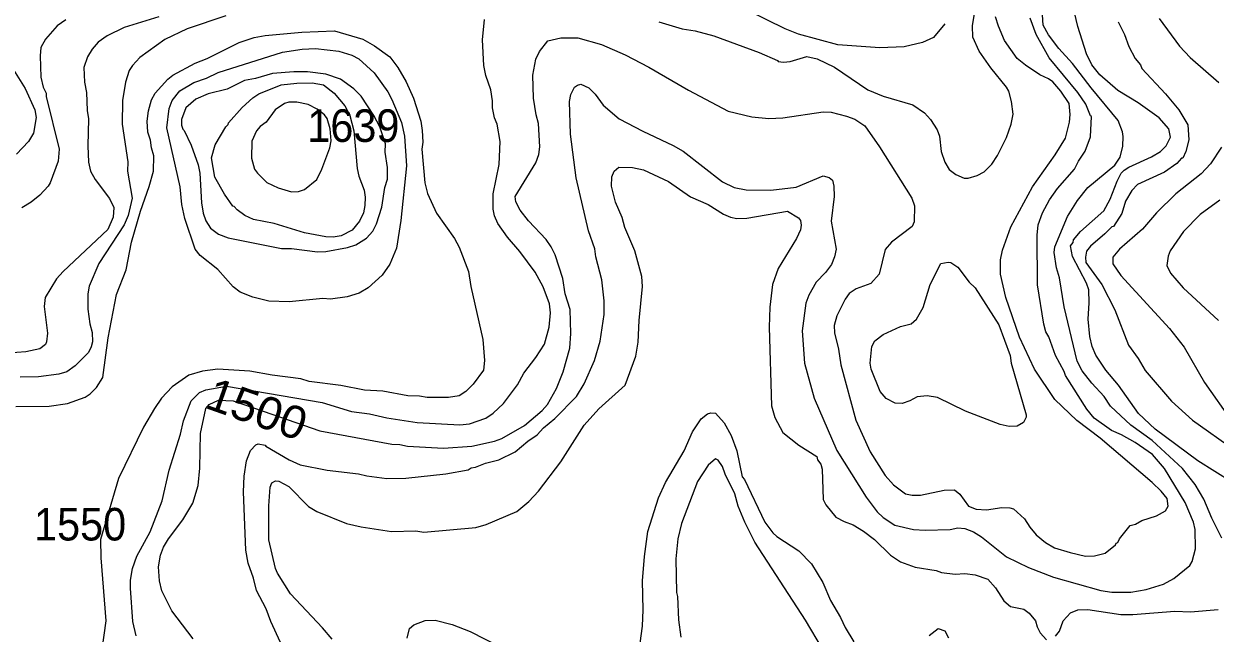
# Model space of a CAD drawing. Extents: x 598.3 to 623.2, y 6902.2 to 6930.1.
# Drawn here: x 615.307 to 618.234, y 6904.257 to 6905.753 of the extents above; entities that cross this region are included whole.
import ezdxf
from ezdxf.enums import TextEntityAlignment as Align

# ---------------------------------------------------------------- set-up
doc = ezdxf.new("R2010")
doc.units = 0
doc.header["$LTSCALE"] = 0.032
doc.layers.add('1', color=7, linetype='Continuous', lineweight=25)
doc.layers.add('2', color=7, linetype='Continuous', lineweight=13)
doc.layers.add('21', color=7, linetype='Continuous')
doc.layers.add('61', color=7, linetype='Continuous')

msp = doc.modelspace()

# ---------------------------------------------------------------- linework, layer by layer
at = {"layer": '1'}
for points in [[(615.6388, 6905.7706), (615.5537, 6905.7441), (615.5119, 6905.7241), (615.4903, 6905.7082), (615.4755, 6905.6909), (615.464, 6905.6724), (615.455, 6905.6462), (615.4563, 6905.6098)], [(617.9945, 6904.4803), (617.9982, 6904.4891), (618.0249, 6904.5216), (618.0375, 6904.5252), (618.0536, 6904.534), (618.0893, 6904.5455), (618.1115, 6904.5575), (618.118, 6904.569), (618.1155, 6904.5877), (618.1013, 6904.6058), (618.0788, 6904.6276), (617.9508, 6904.7361), (617.8937, 6904.7794), (617.8396, 6904.8314), (617.7899, 6904.9057), (617.7529, 6904.9843), (617.7198, 6905.0812), (617.7062, 6905.1391), (617.7062, 6905.1742), (617.7109, 6905.1974), (617.7317, 6905.2554), (617.7848, 6905.3534), (617.8404, 6905.4316), (617.8656, 6905.473), (617.8761, 6905.5118), (617.8777, 6905.5309), (617.8751, 6905.5582), (617.8544, 6905.5885), (617.8346, 6905.6107), (617.8244, 6905.6185), (617.803, 6905.6282), (617.7676, 6905.6518), (617.7476, 6905.6686), (617.7165, 6905.7129), (617.7012, 6905.7476), (617.694, 6905.7705)], [(618.0959, 6905.7667), (618.1456, 6905.6989), (618.1723, 6905.6707), (618.2425, 6905.6091)], [(615.7547, 6904.8089), (615.7629, 6904.8191), (615.7856, 6904.8294), (615.8214, 6904.8275), (615.8952, 6904.8026), (616.0344, 6904.7545), (616.2113, 6904.7217), (616.2307, 6904.7209), (616.2501, 6904.7169), (616.3385, 6904.712), (616.4077, 6904.7164), (616.4638, 6904.7291), (616.4817, 6904.7358), (616.5375, 6904.7673), (616.5804, 6904.8038), (616.594, 6904.8192), (616.6159, 6904.8581), (616.6322, 6904.8989), (616.6482, 6904.9568), (616.6513, 6904.993), (616.6497, 6905.052), (616.6368, 6905.0906), (616.6311, 6905.1281), (616.6124, 6905.1867), (616.603, 6905.2056), (616.59, 6905.2242), (616.5473, 6905.2701), (616.5269, 6905.2963), (616.5161, 6905.3162), (616.5139, 6905.3297), (616.5652, 6905.4124), (616.5721, 6905.4328), (616.5752, 6905.4516), (616.5714, 6905.5089), (616.5655, 6905.5296), (616.5589, 6905.5709), (616.5575, 6905.6271), (616.565, 6905.6663), (616.5738, 6905.6853), (616.5947, 6905.7117), (616.6268, 6905.719), (616.6678, 6905.719), (616.7265, 6905.7026), (616.7844, 6905.6776), (616.8422, 6905.6472), (616.9398, 6905.5902), (617.0374, 6905.5391), (617.0956, 6905.5255), (617.1377, 6905.5207), (617.172, 6905.523), (617.2711, 6905.5377), (617.2905, 6905.5362), (617.3284, 6905.5268), (617.3484, 6905.5194), (617.3734, 6905.5029), (617.4095, 6905.4512), (617.4883, 6905.3256), (617.4948, 6905.3062), (617.494, 6905.2674), (617.4896, 6905.2556), (617.4388, 6905.2171), (617.4232, 6905.1991), (617.408, 6905.1392), (617.3879, 6905.116), (617.3518, 6905.1026), (617.3348, 6905.0911), (617.3246, 6905.0775), (617.3046, 6905.0365), (617.2981, 6905.013), (617.2986, 6904.9952), (617.3086, 6904.9549), (617.3143, 6904.916), (617.3507, 6904.7803), (617.3863, 6904.7023), (617.4228, 6904.6449), (617.4436, 6904.6216), (617.4727, 6904.5997), (617.4897, 6904.5964), (617.5097, 6904.5964), (617.568, 6904.6085), (617.5931, 6904.6093), (617.6067, 6904.5985), (617.6277, 6904.5696), (617.6464, 6904.5617), (617.6716, 6904.5599), (617.7099, 6904.5663), (617.7296, 6904.5655), (617.7382, 6904.5624), (617.7654, 6904.5378), (617.7783, 6904.5176), (617.7939, 6904.4988), (617.8165, 6904.4801), (617.8388, 6904.4673), (617.8776, 6904.4552), (617.9155, 6904.4466), (617.9376, 6904.4477), (617.9634, 6904.454), (617.9891, 6904.4746), (617.9902, 6904.4787), (617.9945, 6904.4803)], [(615.4563, 6905.6098), (615.4616, 6905.5848), (615.4631, 6905.5406), (615.4662, 6905.5202), (615.4646, 6905.4542), (615.4662, 6905.4134), (615.4712, 6905.392), (615.4823, 6905.3713), (615.5179, 6905.3243), (615.5287, 6905.3028), (615.527, 6905.279), (615.5138, 6905.2485), (615.4037, 6905.1457), (615.3876, 6905.127), (615.3596, 6905.0815), (615.3571, 6905.0594), (615.3659, 6904.9937), (615.3634, 6904.9728), (615.3604, 6904.9658), (615.3464, 6904.9557), (615.3121, 6904.9484), (615.2679, 6904.9452)], [(618.2495, 6905.4506), (618.222, 6905.4099), (618.1996, 6905.3854), (618.1372, 6905.3359), (618.0893, 6905.2895), (618.0548, 6905.2493), (617.9987, 6905.2005), (617.9826, 6905.1806), (617.9826, 6905.164), (618.0018, 6905.1357), (618.1212, 6905.0054), (618.1572, 6904.9595), (618.2076, 6904.873), (618.2754, 6904.7766)], [(615.7236, 6904.2433), (615.6712, 6904.3127), (615.6462, 6904.3616), (615.641, 6904.3857), (615.638, 6904.4206), (615.643, 6904.4488), (615.6505, 6904.4685), (615.663, 6904.4892), (615.6979, 6904.5359), (615.7224, 6904.577), (615.7358, 6904.6197), (615.7398, 6904.6628), (615.7415, 6904.7476), (615.7547, 6904.8089)]]:
    msp.add_lwpolyline(points, dxfattribs=at)
msp.add_lwpolyline([(615.7769, 6905.3769), (615.7686, 6905.4245), (615.7771, 6905.4561), (615.8036, 6905.5008), (615.8092, 6905.506), (615.8099, 6905.5107), (615.8437, 6905.5484), (615.8702, 6905.5717), (615.885, 6905.5816), (615.9399, 6905.6039), (615.9782, 6905.6081), (616.0154, 6905.6089), (616.0432, 6905.6037), (616.0696, 6905.5836), (616.096, 6905.5518), (616.1081, 6905.5283), (616.1181, 6905.4911), (616.1261, 6905.3982), (616.1304, 6905.3794), (616.1431, 6905.3447), (616.1462, 6905.3275), (616.1454, 6905.3075), (616.1415, 6905.2891), (616.1316, 6905.2691), (616.114, 6905.2465), (616.0867, 6905.2332), (616.0672, 6905.2294), (616.0494, 6905.2301), (615.997, 6905.2403), (615.9225, 6905.263), (615.8714, 6905.2728), (615.8505, 6905.2829), (615.8316, 6905.2964), (615.824, 6905.3053), (615.8205, 6905.306), (615.8001, 6905.3354)], close=True, dxfattribs=at)
at = {"layer": '2'}
for points in [[(618.2499, 6904.4908), (618.2252, 6904.5399), (618.2061, 6904.5863), (618.1847, 6904.6228), (618.1531, 6904.6616), (618.079, 6904.7308), (618.0263, 6904.7679), (617.9769, 6904.8151), (617.9613, 6904.8381), (617.9305, 6904.8713), (617.9066, 6904.9015), (617.895, 6904.9251), (617.8623, 6905.0585), (617.851, 6905.1297), (617.8437, 6905.154), (617.8381, 6905.1923), (617.8397, 6905.2061), (617.8706, 6905.2806), (617.8956, 6905.32), (617.9206, 6905.3515), (617.987, 6905.4068), (618, 6905.4257), (618.0064, 6905.4533), (618.008, 6905.4765), (618.0063, 6905.4881), (617.995, 6905.5158), (617.9287, 6905.596), (617.8835, 6905.6557), (617.8495, 6905.6929), (617.8244, 6905.7263), (617.8114, 6905.7502), (617.8074, 6905.8152)], [(618.2743, 6904.6278), (618.191, 6904.6804), (618.0866, 6904.7581), (618.0449, 6904.7967), (617.9961, 6904.8666), (617.9647, 6904.9034), (617.9407, 6904.9397), (617.9312, 6904.9612), (617.9254, 6904.9856), (617.9215, 6905.0284), (617.9239, 6905.0682), (617.9231, 6905.1004), (617.9172, 6905.1171), (617.8831, 6905.1821), (617.8786, 6905.2088), (617.8848, 6905.2166), (617.886, 6905.223), (617.9032, 6905.2435), (617.9603, 6905.2941), (617.976, 6905.3233), (617.9925, 6905.3675), (618.003, 6905.3869), (618.0097, 6905.3945), (618.0212, 6905.4017), (618.0769, 6905.4265), (618.0991, 6905.4402), (618.1136, 6905.454), (618.1239, 6905.4749), (618.1198, 6905.4954), (618.096, 6905.5225), (618.0445, 6905.5595), (617.9948, 6905.59), (617.9499, 6905.6282), (617.9307, 6905.6531), (617.9175, 6905.6797), (617.896, 6905.7467), (617.8801, 6905.8162)], [(616.867, 6905.7587), (616.9242, 6905.7415), (616.956, 6905.736), (617.0025, 6905.724), (617.1133, 6905.6832), (617.1587, 6905.6631), (617.16, 6905.6608), (617.1736, 6905.6592), (617.1896, 6905.6613), (617.2309, 6905.6729), (617.2559, 6905.6676), (617.2987, 6905.6471), (617.3806, 6905.5916), (617.4182, 6905.5759), (617.4908, 6905.5543), (617.5197, 6905.5346), (617.5347, 6905.5189), (617.5511, 6905.4932), (617.5564, 6905.4773), (617.5602, 6905.4399), (617.5695, 6905.4141), (617.58, 6905.3959), (617.5968, 6905.3835), (617.6174, 6905.3744), (617.6268, 6905.3743), (617.6492, 6905.3811), (617.6662, 6905.3902), (617.6852, 6905.4091), (617.6993, 6905.4301), (617.7212, 6905.4741), (617.7329, 6905.5072), (617.7376, 6905.5318), (617.7337, 6905.5631), (617.7265, 6905.5882), (617.7214, 6905.5976), (617.6828, 6905.6454), (617.6537, 6905.6862), (617.6382, 6905.7205), (617.6372, 6905.7489), (617.6431, 6905.7836)], [(617.5696, 6905.7535), (617.5416, 6905.7197), (617.5146, 6905.7078), (617.4695, 6905.6972), (617.4097, 6905.6948), (617.3065, 6905.7021), (617.2098, 6905.7284), (617.1775, 6905.7409), (617.041, 6905.8083)], [(615.8033, 6905.7733), (615.7085, 6905.7413), (615.6535, 6905.7152), (615.5925, 6905.6704), (615.5741, 6905.6512), (615.5664, 6905.6392), (615.5569, 6905.6106), (615.5496, 6905.5652), (615.549, 6905.5075), (615.5626, 6905.4147), (615.5618, 6905.3918), (615.5738, 6905.3251), (615.5636, 6905.2825), (615.5541, 6905.2602), (615.492, 6905.1651), (615.468, 6905.1093), (615.4647, 6905.0903), (615.4648, 6905.0532), (615.4695, 6905.0167), (615.4751, 6904.9957), (615.4759, 6904.9725), (615.4732, 6904.9605), (615.466, 6904.9463), (615.4339, 6904.9135), (615.4134, 6904.8993), (615.3932, 6904.8933), (615.3432, 6904.8868), (615.2985, 6904.8861)], [(615.4105, 6905.7632), (615.3893, 6905.7481), (615.361, 6905.7158), (615.3494, 6905.6955), (615.3472, 6905.6747), (615.3489, 6905.6226), (615.355, 6905.5976), (615.3625, 6905.5831), (615.3627, 6905.575), (615.3942, 6905.4454), (615.3917, 6905.4163), (615.3722, 6905.3627), (615.3674, 6905.3547), (615.3466, 6905.3331), (615.3252, 6905.3158), (615.3025, 6905.302)], [(616.5633, 6905.1438), (616.5259, 6905.1947), (616.4958, 6905.2293), (616.4718, 6905.2631), (616.4635, 6905.2822), (616.4603, 6905.2984), (616.4604, 6905.3359), (616.4748, 6905.408), (616.4773, 6905.4649), (616.4701, 6905.5067), (616.4636, 6905.5229), (616.4587, 6905.5469), (616.4586, 6905.5642), (616.4545, 6905.5917), (616.4426, 6905.6266), (616.4376, 6905.6513), (616.4337, 6905.7142), (616.4393, 6905.7643)], [(618.1714, 6904.4237), (618.1771, 6904.4336), (618.1853, 6904.4644), (618.1845, 6904.5119), (618.1807, 6904.5299), (618.1601, 6904.5779), (618.1091, 6904.662), (618.0795, 6904.6965), (618.0374, 6904.7257), (618.0035, 6904.7447), (617.9788, 6904.7551), (617.9363, 6904.7855), (617.9185, 6904.8072), (617.8657, 6904.8899), (617.863, 6904.9001), (617.8411, 6904.9393), (617.8251, 6904.9849), (617.8178, 6904.9973), (617.8126, 6905.0164), (617.7976, 6905.113), (617.796, 6905.2342), (617.799, 6905.26), (617.8093, 6905.2893), (617.8269, 6905.321), (617.8463, 6905.3494), (617.8884, 6905.3963), (617.8981, 6905.4165), (617.9144, 6905.4411), (617.9271, 6905.4762), (617.9295, 6905.5262), (617.927, 6905.5277), (617.9156, 6905.5558), (617.8965, 6905.5845), (617.8261, 6905.6703), (617.7943, 6905.7271), (617.7795, 6905.767)], [(617.995, 6905.7582), (618.0111, 6905.7274), (618.0218, 6905.698), (618.0374, 6905.6683), (618.0499, 6905.6527), (618.0535, 6905.6437), (618.112, 6905.5819), (618.1444, 6905.5421), (618.1666, 6905.5056), (618.1692, 6905.4684), (618.1614, 6905.4399), (618.1538, 6905.4238), (618.1506, 6905.4234), (618.1397, 6905.4104), (618.1093, 6905.3892), (618.043, 6905.3588), (618.0293, 6905.3444), (618.0132, 6905.3181), (618.0046, 6905.2879), (617.9842, 6905.2561), (617.9795, 6905.2549), (617.9629, 6905.2376), (617.9273, 6905.2076), (617.9174, 6905.1951), (617.915, 6905.1809), (617.9158, 6905.1672), (617.9553, 6905.1137), (617.9873, 6905.0515), (618.0211, 6904.9647), (618.0446, 6904.932), (618.0618, 6904.9026), (618.1264, 6904.8269), (618.178, 6904.7807), (618.2821, 6904.7069)], [(615.288, 6904.8142), (615.37, 6904.8149), (615.4147, 6904.8214), (615.4583, 6904.8369), (615.4705, 6904.8449), (615.4861, 6904.8606), (615.5018, 6904.8853), (615.5145, 6904.9825), (615.5352, 6905.0887), (615.5586, 6905.1495), (615.5715, 6905.2174), (615.5941, 6905.2932), (615.6154, 6905.3537), (615.6257, 6905.392), (615.6265, 6905.4292), (615.6208, 6905.4487), (615.6184, 6905.4681), (615.6119, 6905.4878), (615.6104, 6905.5141), (615.6134, 6905.54), (615.621, 6905.5671), (615.6301, 6905.5835), (615.6613, 6905.6178), (615.6735, 6905.6275), (615.7285, 6905.6567), (615.7575, 6905.6679), (615.8367, 6905.7072), (615.8729, 6905.7199), (615.9004, 6905.7248), (615.9903, 6905.7328), (616.0704, 6905.736), (616.1403, 6905.7156), (616.1687, 6905.6998), (616.2066, 6905.6725), (616.2263, 6905.6462), (616.2465, 6905.6109), (616.2648, 6905.5708), (616.2823, 6905.5148), (616.2862, 6905.4914), (616.2871, 6905.4632), (616.2846, 6905.4461), (616.292, 6905.3627), (616.2986, 6905.3365), (616.3212, 6905.2882), (616.3655, 6905.2262), (616.3766, 6905.2048), (616.3997, 6905.1457), (616.4053, 6905.1085), (616.4351, 6904.9781), (616.4392, 6904.9269), (616.4361, 6904.9035), (616.4113, 6904.8687), (616.3927, 6904.8509), (616.3764, 6904.8401), (616.3508, 6904.836), (616.2979, 6904.836), (616.2793, 6904.8391), (616.2508, 6904.8398), (616.1894, 6904.8513), (616.144, 6904.8544), (616.0861, 6904.8659), (616.008, 6904.8754), (615.9874, 6904.8821), (615.9174, 6904.891), (615.8627, 6904.9007), (615.784, 6904.9056), (615.7463, 6904.9006), (615.7129, 6904.8908), (615.6719, 6904.8626), (615.6458, 6904.8344), (615.628, 6904.809), (615.6013, 6904.7636), (615.5398, 6904.6374), (615.4958, 6904.4875), (615.4963, 6904.4428), (615.5091, 6904.2877), (615.4987, 6904.2173)], [(615.2657, 6905.667), (615.3107, 6905.5947), (615.3344, 6905.5424), (615.3376, 6905.5236), (615.3308, 6905.4853), (615.3188, 6905.4642), (615.2894, 6905.4333)], [(616.7275, 6905.1247), (616.7121, 6905.1813), (616.7097, 6905.2008), (616.6946, 6905.2449), (616.6644, 6905.3756), (616.6498, 6905.4825), (616.6474, 6905.5626), (616.6513, 6905.5796), (616.6599, 6905.5976), (616.6671, 6905.6031), (616.6753, 6905.6056), (616.695, 6905.596), (616.7106, 6905.5804), (616.7304, 6905.5535), (616.7701, 6905.5201), (616.8281, 6905.4898), (616.9026, 6905.455), (616.9266, 6905.4405), (617.0237, 6905.3659), (617.0523, 6905.3517), (617.0814, 6905.3462), (617.1422, 6905.3451), (617.2046, 6905.3522), (617.2711, 6905.3805), (617.2858, 6905.3758), (617.2935, 6905.3696), (617.2973, 6905.3551), (617.2974, 6905.3295), (617.2901, 6905.2688), (617.3029, 6905.2005), (617.299, 6905.1818), (617.2911, 6905.1627), (617.2766, 6905.1432), (617.2533, 6905.1195), (617.2354, 6905.0869), (617.2279, 6905.0676), (617.2188, 6904.9996), (617.2253, 6904.9207), (617.2483, 6904.8343), (617.3046, 6904.7056), (617.376, 6904.5915), (617.403, 6904.5555), (617.4178, 6904.5414), (617.4471, 6904.523), (617.4926, 6904.512), (617.5213, 6904.5105), (617.5829, 6904.5122), (617.6017, 6904.5161), (617.6187, 6904.5145), (617.64, 6904.5059), (617.66, 6904.4942), (617.7213, 6904.4451), (617.7752, 6904.4189), (617.8364, 6904.3952), (617.9529, 6904.362), (617.9796, 6904.3584), (618.0262, 6904.3584), (618.0638, 6904.3645), (618.1063, 6904.3775), (618.1322, 6904.392), (618.1714, 6904.4237)], [(615.9626, 6904.354), (615.9309, 6904.4044), (615.9259, 6904.4164), (615.9091, 6904.4867), (615.909, 6904.5703), (615.9128, 6904.6157), (615.9166, 6904.6264), (615.9252, 6904.6318), (615.9339, 6904.6303), (615.9582, 6904.6175), (616.007, 6904.5687), (616.0275, 6904.5565), (616.1003, 6904.5268), (616.1362, 6904.5186), (616.2104, 6904.5073), (616.27, 6904.5089), (616.2896, 6904.5058), (616.4178, 6904.5169), (616.4431, 6904.5239), (616.5183, 6904.5562), (616.5479, 6904.5811), (616.5712, 6904.6064), (616.6262, 6904.678), (616.6841, 6904.7679), (616.7201, 6904.8085), (616.7846, 6904.8665), (616.8108, 6904.9372), (616.8164, 6904.9721), (616.819, 6905.0252), (616.827, 6905.1084), (616.8254, 6905.1333), (616.8084, 6905.1959), (616.7836, 6905.2538), (616.7774, 6905.2777), (616.7609, 6905.3153), (616.751, 6905.3545), (616.7518, 6905.3774), (616.7573, 6905.3915), (616.7691, 6905.4014), (616.8024, 6905.4011), (616.8291, 6905.3953), (616.8907, 6905.3663), (616.9451, 6905.3287), (616.9879, 6905.3096), (617.0256, 6905.2858), (617.043, 6905.2784), (617.0586, 6905.2755), (617.0833, 6905.2762), (617.1833, 6905.2933), (617.2104, 6905.2771), (617.2154, 6905.2705), (617.217, 6905.259), (617.2147, 6905.2479), (617.2055, 6905.2262), (617.16, 6905.153), (617.1459, 6905.1132), (617.1395, 6905.0575), (617.1379, 6905.0085), (617.1435, 6904.8159), (617.152, 6904.7869), (617.1716, 6904.7503), (617.2113, 6904.7187), (617.2552, 6904.691), (617.2569, 6904.683), (617.2649, 6904.6721), (617.2681, 6904.6602), (617.2706, 6904.586), (617.2773, 6904.5728), (617.3021, 6904.5421), (617.3222, 6904.5313), (617.3446, 6904.5233), (617.37, 6904.5082), (617.3966, 6904.4874), (617.4363, 6904.4493), (617.4608, 6904.4329), (617.497, 6904.4193), (617.5481, 6904.4113), (617.5618, 6904.4068), (617.5946, 6904.4021), (617.6186, 6904.4036), (617.6438, 6904.4003), (617.6753, 6904.3898), (617.6941, 6904.3686), (617.7149, 6904.3366), (617.731, 6904.3233), (617.7636, 6904.3162), (617.777, 6904.3067), (617.7924, 6904.2875), (617.796, 6904.2727), (617.8041, 6904.2582), (617.8191, 6904.2409)], [(618.2449, 6905.3205), (618.197, 6905.2855), (618.1555, 6905.2439), (618.1232, 6905.1964), (618.1183, 6905.1833), (618.115, 6905.1605), (618.1237, 6905.1417), (618.155, 6905.105), (618.2418, 6905.0247)], [(615.5836, 6904.2512), (615.5755, 6904.2862), (615.5691, 6904.3679), (615.5697, 6904.3873), (615.5745, 6904.4165), (615.5851, 6904.4463), (615.6174, 6904.5059), (615.6476, 6904.5825), (615.6648, 6904.658), (615.6922, 6904.7463), (615.6995, 6904.7787), (615.7186, 6904.8276), (615.739, 6904.8486), (615.7542, 6904.8552), (615.8055, 6904.8642), (616.04, 6904.8236), (616.1122, 6904.8019), (616.1565, 6904.7961), (616.1991, 6904.7858), (616.2736, 6904.7744), (616.3786, 6904.7688), (616.4023, 6904.7712), (616.4418, 6904.7853), (616.4603, 6904.7975), (616.4858, 6904.821), (616.52, 6904.8673), (616.5353, 6904.8959), (616.5649, 6904.9341), (616.5862, 6904.9673), (616.598, 6905.0086), (616.6012, 6905.044), (616.5988, 6905.0664), (616.5832, 6905.1074), (616.5633, 6905.1438)], [(615.9378, 6904.2345), (615.9139, 6904.2865), (615.9024, 6904.3173), (615.879, 6904.3625), (615.8719, 6904.3929), (615.8586, 6904.4296), (615.8524, 6904.4609), (615.8467, 6904.6046), (615.8484, 6904.6427), (615.8546, 6904.6804), (615.8642, 6904.7062), (615.8773, 6904.72), (615.8828, 6904.7224), (615.9, 6904.7193), (615.9018, 6904.7163), (615.9595, 6904.6831), (615.9865, 6904.6709), (616.0526, 6904.6578), (616.1298, 6904.649), (616.1498, 6904.644), (616.199, 6904.6374), (616.2456, 6904.6384), (616.3437, 6904.6489), (616.3986, 6904.6587), (616.4061, 6904.6634), (616.4172, 6904.6651), (616.4412, 6904.6749), (616.4743, 6904.6832), (616.5142, 6904.7027), (616.545, 6904.7286), (616.5684, 6904.744), (616.5839, 6904.7612), (616.6118, 6904.7841), (616.6648, 6904.8386), (616.684, 6904.8696), (616.7092, 6904.9267), (616.7234, 6904.9741), (616.7332, 6905.0401), (616.7331, 6905.0737), (616.7275, 6905.1247)], [(616.8189, 6904.2148), (616.827, 6904.2744), (616.8287, 6904.3148), (616.827, 6904.386), (616.8317, 6904.4456), (616.8405, 6904.5071), (616.8664, 6904.5901), (616.8832, 6904.6271), (616.9297, 6904.7054), (616.9498, 6904.752), (616.9709, 6904.7837), (616.9865, 6904.7962), (616.9947, 6904.7986), (617.0064, 6904.7978), (617.0277, 6904.7736), (617.0446, 6904.7431), (617.0586, 6904.7054), (617.0722, 6904.6413), (617.0776, 6904.6348), (617.1278, 6904.5296), (617.1469, 6904.5038), (617.157, 6904.4945), (617.2113, 6904.4596), (617.2424, 6904.4277), (617.2697, 6904.3821), (617.2886, 6904.3375), (617.3134, 6904.2963), (617.3251, 6904.2712), (617.3457, 6904.2364)], [(617.2692, 6904.2191), (617.2271, 6904.2893), (617.103, 6904.4805), (617.0785, 6904.5297), (617.0622, 6904.5689), (617.0542, 6904.5993), (617.0299, 6904.6479), (617.0238, 6904.6665), (617.0131, 6904.6819), (617.006, 6904.6851), (616.9883, 6904.6701), (616.9624, 6904.6301), (616.9227, 6904.5269), (616.9141, 6904.4887), (616.9087, 6904.44), (616.9104, 6904.3573), (616.9128, 6904.3478), (616.9151, 6904.2905), (616.9209, 6904.2477)], [(616.0644, 6904.2427), (616.0414, 6904.2705), (615.9626, 6904.354)], [(617.8412, 6904.2499), (617.8509, 6904.2627), (617.86, 6904.2878), (617.8781, 6904.3078)], [(617.8781, 6904.3078), (617.8963, 6904.3145), (617.9212, 6904.3153), (618.0015, 6904.3033), (618.0316, 6904.3034), (618.1348, 6904.3113), (618.1734, 6904.3098), (618.2409, 6904.3153)], [(616.2486, 6904.2449), (616.2548, 6904.2691), (616.2655, 6904.2778), (616.2933, 6904.2886), (616.3181, 6904.2894), (616.3594, 6904.2791), (616.4039, 6904.2618), (616.5496, 6904.1873)], [(617.5311, 6904.252), (617.5529, 6904.2691), (617.5692, 6904.2635), (617.5789, 6904.2461)]]:
    msp.add_lwpolyline(points, dxfattribs=at)
for points in [[(615.8701, 6905.082), (615.8386, 6905.0945), (615.8217, 6905.1076), (615.7838, 6905.1507), (615.7402, 6905.1845), (615.7283, 6905.1999), (615.7026, 6905.2754), (615.6953, 6905.3097), (615.6913, 6905.3534), (615.659, 6905.4981), (615.6645, 6905.5456), (615.6715, 6905.5654), (615.691, 6905.5891), (615.7246, 6905.6093), (615.7563, 6905.6204), (615.7846, 6905.6336), (615.9425, 6905.6835), (615.9911, 6905.6916), (616.0238, 6905.6931), (616.0813, 6905.6859), (616.113, 6905.6765), (616.13, 6905.6672), (616.1677, 6905.6329), (616.2012, 6905.5863), (616.2116, 6905.5674), (616.2349, 6905.5111), (616.2426, 6905.4776), (616.2474, 6905.405), (616.2337, 6905.2709), (616.2224, 6905.2029), (616.2065, 6905.163), (616.1873, 6905.136), (616.1535, 6905.1055), (616.1311, 6905.0919), (616.1016, 6905.0834), (616.0607, 6905.0772), (616.0421, 6905.0788), (615.9594, 6905.0707), (615.9094, 6905.0723)], [(615.9402, 6905.2018), (615.9652, 6905.2017), (616.0289, 6905.1937), (616.0496, 6905.1945), (616.1028, 6905.2043), (616.1227, 6905.211), (616.1488, 6905.227), (616.1645, 6905.2446), (616.1737, 6905.2625), (616.1867, 6905.3033), (616.194, 6905.3515), (616.2006, 6905.3722), (616.2004, 6905.4004), (616.1949, 6905.4381), (616.1956, 6905.4587), (616.1817, 6905.5007), (616.1671, 6905.5282), (616.136, 6905.5761), (616.1178, 6905.5938), (616.0849, 6905.6177), (616.0496, 6905.6299), (616.0044, 6905.6356), (615.9709, 6905.6356), (615.9182, 6905.6316), (615.8765, 6905.6191), (615.8496, 6905.614), (615.8066, 6905.5934), (615.7603, 6905.5818), (615.7299, 6905.5683), (615.7057, 6905.5472), (615.6947, 6905.5189), (615.6946, 6905.5046), (615.6976, 6905.4945), (615.7009, 6905.4916), (615.7187, 6905.4554), (615.7358, 6905.4069), (615.7398, 6905.3871), (615.7436, 6905.3143), (615.748, 6905.2882), (615.7542, 6905.2696), (615.7662, 6905.2516), (615.7855, 6905.2373), (615.8093, 6905.2277)], [(616.0268, 6905.3709), (616.0391, 6905.3964), (616.0588, 6905.4487), (616.062, 6905.4665), (616.0596, 6905.4956), (616.0525, 6905.521), (616.0458, 6905.5297), (616.0278, 6905.5443), (616.0061, 6905.5551), (615.9781, 6905.5612), (615.9584, 6905.5612), (615.9478, 6905.5581), (615.9249, 6905.5423), (615.9029, 6905.5123), (615.8879, 6905.5011), (615.8792, 6905.4907), (615.8678, 6905.4654), (615.867, 6905.4233), (615.8739, 6905.3966), (615.881, 6905.3864), (615.9046, 6905.3639), (615.9325, 6905.3508), (615.9647, 6905.3411), (615.9817, 6905.3419), (615.9968, 6905.3464)], [(617.5516, 6904.8359), (617.5262, 6904.8399), (617.5016, 6904.8376), (617.4833, 6904.8277), (617.4647, 6904.8215), (617.4472, 6904.822), (617.4251, 6904.8337), (617.4107, 6904.8505), (617.3889, 6904.9057), (617.3864, 6904.92), (617.3904, 6904.9612), (617.3979, 6904.9752), (617.418, 6904.991), (617.4605, 6905.01), (617.4865, 6905.0172), (617.5004, 6905.0284), (617.5167, 6905.0569), (617.5337, 6905.1138), (617.5599, 6905.1653), (617.5774, 6905.1685), (617.5841, 6905.1676), (617.6013, 6905.156), (617.6296, 6905.1189), (617.6441, 6905.105), (617.7019, 6905.0143), (617.7303, 6904.9393), (617.7329, 6904.9207), (617.7692, 6904.7933), (617.7692, 6904.7874), (617.763, 6904.7749), (617.7474, 6904.7655), (617.7275, 6904.7647), (617.7057, 6904.7697), (617.6201, 6904.8025)]]:
    msp.add_lwpolyline(points, close=True, dxfattribs=at)

# ---------------------------------------------------------------- texts
at = {"layer": '21', "width": 0.95}
for s, p in [('1639', (616.0038, 6905.4635)), ('1550', (615.3326, 6904.485))]:
    msp.add_text(s, height=0.08, dxfattribs=at).set_placement(p)
at = {"layer": '61', "width": 1.05}
msp.add_text('1500', height=0.08, rotation=340.615, dxfattribs=at).set_placement((615.8671, 6904.77), align=Align.CENTER)

doc.saveas('drawing.dxf')
